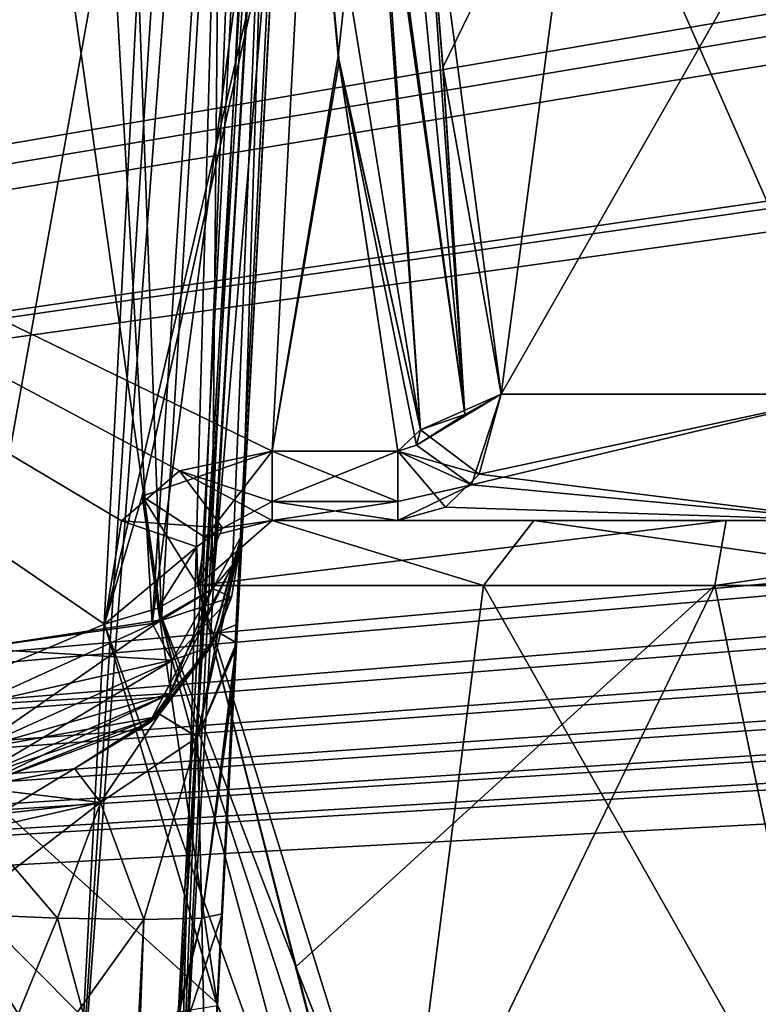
# Model space of a CAD drawing. Header units: inches. Extents: x -11.1 to 11.1, y -2.2 to 7.8.
# Tile 269 of 656: x -7.187 to -7.021, y -1.529 to -1.307. Entities that reach past the tile are written whole.
import ezdxf

# ---------------------------------------------------------------- set-up
doc = ezdxf.new("R2010")
doc.units = ezdxf.units.IN
doc.header["$LTSCALE"] = 93.866667
doc.header["$MEASUREMENT"] = 0
for name, color, linetype in [('2391', 7, 'CONTINUOUS'), ('2394', 7, 'CONTINUOUS'), ('2643', 7, 'CONTINUOUS'), ('2657', 7, 'CONTINUOUS'), ('2714', 7, 'CONTINUOUS'), ('2716', 7, 'CONTINUOUS'), ('2733', 7, 'CONTINUOUS'), ('2735', 7, 'CONTINUOUS'), ('2994', 7, 'CONTINUOUS'), ('3011', 7, 'CONTINUOUS'), ('3016', 7, 'CONTINUOUS'), ('3332', 7, 'CONTINUOUS'), ('3337', 7, 'CONTINUOUS'), ('3731', 7, 'CONTINUOUS'), ('3838', 7, 'CONTINUOUS'), ('3839', 7, 'CONTINUOUS'), ('3840', 7, 'CONTINUOUS'), ('3841', 7, 'CONTINUOUS'), ('4878', 7, 'CONTINUOUS'), ('6832', 7, 'CONTINUOUS'), ('6950', 7, 'CONTINUOUS'), ('6951', 7, 'CONTINUOUS'), ('6970', 7, 'CONTINUOUS'), ('7472', 7, 'CONTINUOUS'), ('7473', 7, 'CONTINUOUS'), ('7496', 7, 'CONTINUOUS'), ('7780', 7, 'CONTINUOUS'), ('7785', 7, 'CONTINUOUS'), ('7807', 7, 'CONTINUOUS'), ('7808', 7, 'CONTINUOUS'), ('7857', 7, 'CONTINUOUS'), ('7858', 7, 'CONTINUOUS'), ('7909', 7, 'CONTINUOUS'), ('7923', 7, 'CONTINUOUS'), ('7938', 7, 'CONTINUOUS'), ('7939', 7, 'CONTINUOUS'), ('7988', 7, 'CONTINUOUS'), ('7989', 7, 'CONTINUOUS'), ('8796', 7, 'CONTINUOUS'), ('8862', 7, 'CONTINUOUS')]:
    doc.layers.add(name, color=color, linetype=linetype)

msp = doc.modelspace()

# ---------------------------------------------------------------- linework, layer by layer
at = {"layer": '2391', "linetype": 'Continuous'}
msp.add_3dface([(-7.18563, -1.22747, 3.73379), (-7.19878, -1.18476, 3.71654), (-7.19722, -1.44873, 3.82319), (-7.18563, -1.22747, 3.73379)], dxfattribs=at)
at = {"layer": '2394', "linetype": 'Continuous'}
for points in [[(-7.45662, -1.24563, 3.60632), (-7.1679, -1.44332, 3.68619), (-7.51414, -1.58937, 3.74519), (-7.45662, -1.24563, 3.60632)], [(-7.12184, -1.24563, 3.60632), (-7.1679, -1.44332, 3.68619), (-7.45662, -1.24563, 3.60632), (-7.12184, -1.24563, 3.60632)], [(-7.15947, -1.41453, 3.67456), (-7.1679, -1.44332, 3.68619), (-7.12184, -1.24563, 3.60632), (-7.15947, -1.41453, 3.67456)], [(-7.13022, -1.40437, 3.67045), (-7.15947, -1.41453, 3.67456), (-7.12184, -1.24563, 3.60632), (-7.13022, -1.40437, 3.67045)], [(-7.11538, -1.31558, 3.63457), (-7.13022, -1.40437, 3.67045), (-7.12184, -1.24563, 3.60632), (-7.11538, -1.31558, 3.63457)], [(-7.10196, -1.40437, 3.67045), (-7.13022, -1.40437, 3.67045), (-7.11538, -1.31558, 3.63457), (-7.10196, -1.40437, 3.67045)], [(-7.09692, -1.39963, 3.66853), (-7.10196, -1.40437, 3.67045), (-7.11538, -1.31558, 3.63457), (-7.09692, -1.39963, 3.66853)], [(-7.1679, -1.44332, 3.68619), (-7.14253, -1.52907, 3.72083), (-7.51414, -1.58937, 3.74519), (-7.1679, -1.44332, 3.68619)]]:
    msp.add_3dface(points, dxfattribs=at)
at = {"layer": '2643', "linetype": 'Continuous'}
for points in [[(-7.081, -0.355, -4.53391), (-7.09584, -0.63817, -4.4453), (-7.13857, -1.45357, -4.18395), (-7.081, -0.355, -4.53391)], [(-7.13831, -1.44857, -4.17918), (-7.081, -0.355, -4.53391), (-7.13857, -1.45357, -4.18395), (-7.13831, -1.44857, -4.17918)], [(-7.13698, -1.42314, -4.11649), (-7.081, -0.355, -4.53391), (-7.13831, -1.44857, -4.17918), (-7.13698, -1.42314, -4.11649)], [(-7.1278, -1.24804, -3.80555), (-7.081, -0.355, -4.53391), (-7.13698, -1.42314, -3.87629), (-7.1278, -1.24804, -3.80555)], [(-7.13698, -1.42314, -3.87629), (-7.081, -0.355, -4.53391), (-7.13698, -1.42314, -4.11649), (-7.13698, -1.42314, -3.87629)], [(-7.14145, -1.50843, -4.20637), (-7.09584, -0.63817, -4.4453), (-7.14486, -1.57343, -4.20977), (-7.14145, -1.50843, -4.20637)], [(-7.14486, -1.57343, -4.20977), (-7.09584, -0.63817, -4.4453), (-7.14486, -1.57343, -4.39629), (-7.14486, -1.57343, -4.20977)], [(-7.13857, -1.45357, -4.18395), (-7.09584, -0.63817, -4.4453), (-7.14145, -1.50843, -4.20637), (-7.13857, -1.45357, -4.18395)]]:
    msp.add_3dface(points, dxfattribs=at)
at = {"layer": '2657', "linetype": 'Continuous'}
for points in [[(-7.09584, -0.63817, 4.4453), (-7.0961, -0.6432, 3.76048), (-7.14486, -1.57343, 4.39629), (-7.09584, -0.63817, 4.4453)], [(-7.0961, -0.6432, 3.76048), (-7.13804, -1.44331, 4.17326), (-7.14486, -1.57343, 4.39629), (-7.0961, -0.6432, 3.76048)], [(-7.13698, -1.42314, 4.11649), (-7.13804, -1.44331, 4.17326), (-7.0961, -0.6432, 3.76048), (-7.13698, -1.42314, 4.11649)], [(-7.0979, -0.67738, 3.77281), (-7.13698, -1.42314, 4.11649), (-7.0961, -0.6432, 3.76048), (-7.0979, -0.67738, 3.77281)], [(-7.13698, -1.42314, 3.87629), (-7.13698, -1.42314, 4.11649), (-7.0979, -0.67738, 3.77281), (-7.13698, -1.42314, 3.87629)], [(-7.11147, -0.93649, 3.77896), (-7.13698, -1.42314, 3.87629), (-7.0979, -0.67738, 3.77281), (-7.11147, -0.93649, 3.77896)], [(-7.12513, -1.19701, 3.78493), (-7.13698, -1.42314, 3.87629), (-7.11147, -0.93649, 3.77896), (-7.12513, -1.19701, 3.78493)], [(-7.13804, -1.44331, 4.17326), (-7.13826, -1.4475, 4.17806), (-7.14486, -1.57343, 4.39629), (-7.13804, -1.44331, 4.17326)], [(-7.13826, -1.4475, 4.17806), (-7.14145, -1.50843, 4.20637), (-7.14486, -1.57343, 4.39629), (-7.13826, -1.4475, 4.17806)], [(-7.14145, -1.50843, 4.20637), (-7.14486, -1.57343, 4.20977), (-7.14486, -1.57343, 4.39629), (-7.14145, -1.50843, 4.20637)]]:
    msp.add_3dface(points, dxfattribs=at)
at = {"layer": '2714', "linetype": 'Continuous'}
for points in [[(-6.93735, -0.57657, -4.57551), (-6.91767, -0.62139, -4.57786), (-8.57837, -1.57343, -4.62775), (-6.93735, -0.57657, -4.57551)], [(-7.08045, -0.61948, -4.57776), (-6.93735, -0.57657, -4.57551), (-8.57837, -1.57343, -4.62775), (-7.08045, -0.61948, -4.57776)], [(-7.12257, -0.63817, -4.57874), (-7.08045, -0.61948, -4.57776), (-8.57837, -1.57343, -4.62775), (-7.12257, -0.63817, -4.57874)], [(-3.93735, -0.62121, -4.57785), (-3.89693, -0.63817, -4.57874), (-8.57837, -1.57343, -4.62775), (-3.93735, -0.62121, -4.57785)], [(-4.10307, -0.63817, -4.57874), (-3.93735, -0.62121, -4.57785), (-8.57837, -1.57343, -4.62775), (-4.10307, -0.63817, -4.57874)], [(-1.93717, -0.62139, -4.57786), (-1.89693, -0.63817, -4.57874), (-8.57837, -1.57343, -4.62775), (-1.93717, -0.62139, -4.57786)], [(-2.10307, -0.63817, -4.57874), (-1.93717, -0.62139, -4.57786), (-8.57837, -1.57343, -4.62775), (-2.10307, -0.63817, -4.57874)], [(-2.91767, -0.62139, -4.57786), (-2.87743, -0.63817, -4.57874), (-8.57837, -1.57343, -4.62775), (-2.91767, -0.62139, -4.57786)], [(-3.12257, -0.63817, -4.57874), (-2.91767, -0.62139, -4.57786), (-8.57837, -1.57343, -4.62775), (-3.12257, -0.63817, -4.57874)], [(-4.91767, -0.62139, -4.57786), (-4.87743, -0.63817, -4.57874), (-8.57837, -1.57343, -4.62775), (-4.91767, -0.62139, -4.57786)], [(-5.12257, -0.63817, -4.57874), (-4.91767, -0.62139, -4.57786), (-8.57837, -1.57343, -4.62775), (-5.12257, -0.63817, -4.57874)], [(-5.93717, -0.62139, -4.57786), (-5.89693, -0.63817, -4.57874), (-8.57837, -1.57343, -4.62775), (-5.93717, -0.62139, -4.57786)], [(-6.10307, -0.63817, -4.57874), (-5.93717, -0.62139, -4.57786), (-8.57837, -1.57343, -4.62775), (-6.10307, -0.63817, -4.57874)], [(-6.91767, -0.62139, -4.57786), (-6.87743, -0.63817, -4.57874), (-8.57837, -1.57343, -4.62775), (-6.91767, -0.62139, -4.57786)], [(5.12257, -0.63817, -4.57874), (5.89693, -0.63817, -4.57874), (-8.57837, -1.57343, -4.62775), (5.12257, -0.63817, -4.57874)], [(-8.57837, -1.57343, -4.62775), (5.89693, -0.63817, -4.57874), (6.10307, -0.63817, -4.57874), (-8.57837, -1.57343, -4.62775)], [(4.87743, -0.63817, -4.57874), (5.12257, -0.63817, -4.57874), (-8.57837, -1.57343, -4.62775), (4.87743, -0.63817, -4.57874)], [(4.10307, -0.63817, -4.57874), (4.87743, -0.63817, -4.57874), (-8.57837, -1.57343, -4.62775), (4.10307, -0.63817, -4.57874)], [(3.89693, -0.63817, -4.57874), (4.10307, -0.63817, -4.57874), (-8.57837, -1.57343, -4.62775), (3.89693, -0.63817, -4.57874)], [(3.12257, -0.63817, -4.57874), (3.89693, -0.63817, -4.57874), (-8.57837, -1.57343, -4.62775), (3.12257, -0.63817, -4.57874)], [(2.87743, -0.63817, -4.57874), (3.12257, -0.63817, -4.57874), (-8.57837, -1.57343, -4.62775), (2.87743, -0.63817, -4.57874)], [(2.10307, -0.63817, -4.57874), (2.87743, -0.63817, -4.57874), (-8.57837, -1.57343, -4.62775), (2.10307, -0.63817, -4.57874)], [(1.89693, -0.63817, -4.57874), (2.10307, -0.63817, -4.57874), (-8.57837, -1.57343, -4.62775), (1.89693, -0.63817, -4.57874)], [(-1.89693, -0.63817, -4.57874), (1.89693, -0.63817, -4.57874), (-8.57837, -1.57343, -4.62775), (-1.89693, -0.63817, -4.57874)], [(-2.87743, -0.63817, -4.57874), (-2.10307, -0.63817, -4.57874), (-8.57837, -1.57343, -4.62775), (-2.87743, -0.63817, -4.57874)], [(-3.89693, -0.63817, -4.57874), (-3.12257, -0.63817, -4.57874), (-8.57837, -1.57343, -4.62775), (-3.89693, -0.63817, -4.57874)], [(-4.87743, -0.63817, -4.57874), (-4.10307, -0.63817, -4.57874), (-8.57837, -1.57343, -4.62775), (-4.87743, -0.63817, -4.57874)], [(-5.89693, -0.63817, -4.57874), (-5.12257, -0.63817, -4.57874), (-8.57837, -1.57343, -4.62775), (-5.89693, -0.63817, -4.57874)], [(-6.87743, -0.63817, -4.57874), (-6.10307, -0.63817, -4.57874), (-8.57837, -1.57343, -4.62775), (-6.87743, -0.63817, -4.57874)], [(-8.52935, -0.63817, -4.57874), (-7.12257, -0.63817, -4.57874), (-8.57837, -1.57343, -4.62775), (-8.52935, -0.63817, -4.57874)], [(8.57837, -1.57343, -4.62775), (-8.57837, -1.57343, -4.62775), (8.52935, -0.63817, -4.57874), (8.57837, -1.57343, -4.62775)], [(8.52935, -0.63817, -4.57874), (-8.57837, -1.57343, -4.62775), (7.12257, -0.63817, -4.57874), (8.52935, -0.63817, -4.57874)], [(7.12257, -0.63817, -4.57874), (-8.57837, -1.57343, -4.62775), (6.87743, -0.63817, -4.57874), (7.12257, -0.63817, -4.57874)], [(6.87743, -0.63817, -4.57874), (-8.57837, -1.57343, -4.62775), (6.10307, -0.63817, -4.57874), (6.87743, -0.63817, -4.57874)]]:
    msp.add_3dface(points, dxfattribs=at)
at = {"layer": '2716', "linetype": 'Continuous'}
for points in [[(-8.57837, -1.57343, 4.62775), (8.57837, -1.57343, 4.62775), (-8.52935, -0.63817, 4.57874), (-8.57837, -1.57343, 4.62775)], [(-8.52935, -0.63817, 4.57874), (8.57837, -1.57343, 4.62775), (-7.12257, -0.63817, 4.57874), (-8.52935, -0.63817, 4.57874)], [(-7.12257, -0.63817, 4.57874), (8.57837, -1.57343, 4.62775), (-6.87743, -0.63817, 4.57874), (-7.12257, -0.63817, 4.57874)]]:
    msp.add_3dface(points, dxfattribs=at)
at = {"layer": '2733', "linetype": 'Continuous'}
for points in [[(-8.32969, -1.20888, 4.44535), (-7.1258, -0.63817, 4.47526), (-8.30044, -1.57343, 4.42625), (-8.32969, -1.20888, 4.44535)], [(-7.1258, -0.63817, 4.47526), (-7.17481, -1.57343, 4.42625), (-8.30044, -1.57343, 4.42625), (-7.1258, -0.63817, 4.47526)]]:
    msp.add_3dface(points, dxfattribs=at)
at = {"layer": '2735', "linetype": 'Continuous'}
for points in [[(-7.17481, -1.57343, -4.42625), (-7.1258, -0.63817, -4.47526), (-8.52574, -0.63817, -4.47526), (-7.17481, -1.57343, -4.42625)], [(-8.40067, -0.83191, -4.46511), (-7.17481, -1.57343, -4.42625), (-8.52574, -0.63817, -4.47526), (-8.40067, -0.83191, -4.46511)], [(-8.35675, -0.90238, -4.46141), (-7.17481, -1.57343, -4.42625), (-8.40067, -0.83191, -4.46511), (-8.35675, -0.90238, -4.46141)], [(-8.33084, -1.19524, -4.44607), (-7.17481, -1.57343, -4.42625), (-8.35675, -0.90238, -4.46141), (-8.33084, -1.19524, -4.44607)], [(-8.30044, -1.57343, -4.42625), (-7.17481, -1.57343, -4.42625), (-8.33084, -1.19524, -4.44607), (-8.30044, -1.57343, -4.42625)]]:
    msp.add_3dface(points, dxfattribs=at)
at = {"layer": '2994', "linetype": 'Continuous'}
for points in [[(-7.45662, -1.24563, -3.60632), (-7.51414, -1.58937, -3.74519), (-7.11553, -1.58937, -3.74519), (-7.45662, -1.24563, -3.60632)], [(-7.12184, -1.24563, -3.60632), (-7.45662, -1.24563, -3.60632), (-7.13022, -1.40437, -3.67045), (-7.12184, -1.24563, -3.60632)], [(-7.13022, -1.40437, -3.67045), (-7.45662, -1.24563, -3.60632), (-7.15106, -1.40879, -3.67224), (-7.13022, -1.40437, -3.67045)], [(-7.15106, -1.40879, -3.67224), (-7.45662, -1.24563, -3.60632), (-7.16409, -1.42004, -3.67678), (-7.15106, -1.40879, -3.67224)], [(-7.16409, -1.42004, -3.67678), (-7.45662, -1.24563, -3.60632), (-7.1679, -1.44332, -3.68619), (-7.16409, -1.42004, -3.67678)], [(-7.1679, -1.44332, -3.68619), (-7.45662, -1.24563, -3.60632), (-7.14276, -1.52846, -3.72058), (-7.1679, -1.44332, -3.68619)], [(-7.14276, -1.52846, -3.72058), (-7.45662, -1.24563, -3.60632), (-7.11553, -1.58937, -3.74519), (-7.14276, -1.52846, -3.72058)], [(-7.11519, -1.31689, -3.63511), (-7.12184, -1.24563, -3.60632), (-7.13022, -1.40437, -3.67045), (-7.11519, -1.31689, -3.63511)], [(-7.10196, -1.40437, -3.67045), (-7.11519, -1.31689, -3.63511), (-7.13022, -1.40437, -3.67045), (-7.10196, -1.40437, -3.67045)], [(-7.09692, -1.39963, -3.66853), (-7.11519, -1.31689, -3.63511), (-7.0978, -1.40303, -3.66991), (-7.09692, -1.39963, -3.66853)], [(-7.0978, -1.40303, -3.66991), (-7.11519, -1.31689, -3.63511), (-7.10196, -1.40437, -3.67045), (-7.0978, -1.40303, -3.66991)]]:
    msp.add_3dface(points, dxfattribs=at)
at = {"layer": '3011', "linetype": 'Continuous'}
for points in [[(-7.0918, -1.31854, -3.65022), (-7.07878, -1.39157, -3.67455), (-7.09703, -1.25369, -3.62888), (-7.0918, -1.31854, -3.65022)], [(-7.09703, -1.25369, -3.62888), (-7.07878, -1.39157, -3.67455), (-7.06052, -1.25369, -3.68116), (-7.09703, -1.25369, -3.62888)], [(-7.07878, -1.39157, -3.67455), (-7.00001, -1.39157, -3.70847), (-7.06052, -1.25369, -3.68116), (-7.07878, -1.39157, -3.67455)], [(-7.06052, -1.25369, -3.68116), (-7.00001, -1.39157, -3.70847), (-7, -1.25369, -3.70124), (-7.06052, -1.25369, -3.68116)]]:
    msp.add_3dface(points, dxfattribs=at)
at = {"layer": '3016', "linetype": 'Continuous'}
for points in [[(-7.09185, -1.31815, 3.6501), (-7.09703, -1.25369, 3.62888), (-7.06052, -1.25369, 3.68116), (-7.09185, -1.31815, 3.6501)], [(-7.07878, -1.39157, 3.67455), (-7.09185, -1.31815, 3.6501), (-7.06052, -1.25369, 3.68116), (-7.07878, -1.39157, 3.67455)], [(-6.99999, -1.39157, 3.70847), (-7.07878, -1.39157, 3.67455), (-7, -1.25369, 3.70124), (-6.99999, -1.39157, 3.70847)], [(-7, -1.25369, 3.70124), (-7.07878, -1.39157, 3.67455), (-7.06052, -1.25369, 3.68116), (-7, -1.25369, 3.70124)]]:
    msp.add_3dface(points, dxfattribs=at)
at = {"layer": '3332', "linetype": 'Continuous'}
for points in [[(-7.1258, -0.63817, -4.47526), (-7.17481, -1.57343, -4.42625), (-7.15126, -1.5728, -4.41488), (-7.1258, -0.63817, -4.47526)], [(-7.11435, -0.63865, -4.47296), (-7.1258, -0.63817, -4.47526), (-7.15126, -1.5728, -4.41488), (-7.11435, -0.63865, -4.47296)], [(-7.14486, -1.57343, -4.39629), (-7.09814, -0.63865, -4.45675), (-7.15126, -1.5728, -4.41488), (-7.14486, -1.57343, -4.39629)], [(-7.10464, -0.63882, -4.46646), (-7.11435, -0.63865, -4.47296), (-7.15126, -1.5728, -4.41488), (-7.10464, -0.63882, -4.46646)], [(-7.09814, -0.63865, -4.45675), (-7.10464, -0.63882, -4.46646), (-7.15126, -1.5728, -4.41488), (-7.09814, -0.63865, -4.45675)], [(-7.14486, -1.57343, -4.39629), (-7.09584, -0.63817, -4.4453), (-7.09814, -0.63865, -4.45675), (-7.14486, -1.57343, -4.39629)]]:
    msp.add_3dface(points, dxfattribs=at)
at = {"layer": '3337', "linetype": 'Continuous'}
for points in [[(-7.17481, -1.57343, 4.42625), (-7.1258, -0.63817, 4.47526), (-7.11435, -0.63865, 4.47296), (-7.17481, -1.57343, 4.42625)], [(-7.10464, -0.63882, 4.46646), (-7.17481, -1.57343, 4.42625), (-7.11435, -0.63865, 4.47296), (-7.10464, -0.63882, 4.46646)], [(-7.17481, -1.57343, 4.42625), (-7.10464, -0.63882, 4.46646), (-7.15355, -1.57278, 4.41747), (-7.17481, -1.57343, 4.42625)], [(-7.09584, -0.63817, 4.4453), (-7.14486, -1.57343, 4.39629), (-7.15355, -1.57278, 4.41747), (-7.09584, -0.63817, 4.4453)], [(-7.09814, -0.63865, 4.45675), (-7.09584, -0.63817, 4.4453), (-7.15355, -1.57278, 4.41747), (-7.09814, -0.63865, 4.45675)], [(-7.10464, -0.63882, 4.46646), (-7.09814, -0.63865, 4.45675), (-7.15355, -1.57278, 4.41747), (-7.10464, -0.63882, 4.46646)]]:
    msp.add_3dface(points, dxfattribs=at)
at = {"layer": '3731', "linetype": 'Continuous'}
for points in [[(-7.11538, -1.31558, 3.63457), (-7.12184, -1.24563, 3.60632), (-7.1079, -1.24777, 3.61163), (-7.11538, -1.31558, 3.63457)], [(-7.09692, -1.39963, 3.66853), (-7.11538, -1.31558, 3.63457), (-7.1079, -1.24777, 3.61163), (-7.09692, -1.39963, 3.66853)], [(-7.08695, -1.39613, 3.66955), (-7.09692, -1.39963, 3.66853), (-7.1079, -1.24777, 3.61163), (-7.08695, -1.39613, 3.66955)], [(-7.1012, -1.25046, 3.61932), (-7.08695, -1.39613, 3.66955), (-7.1079, -1.24777, 3.61163), (-7.1012, -1.25046, 3.61932)], [(-7.09703, -1.25369, 3.62888), (-7.08695, -1.39613, 3.66955), (-7.1012, -1.25046, 3.61932), (-7.09703, -1.25369, 3.62888)], [(-7.09703, -1.25369, 3.62888), (-7.09185, -1.31815, 3.6501), (-7.08695, -1.39613, 3.66955), (-7.09703, -1.25369, 3.62888)], [(-7.09185, -1.31815, 3.6501), (-7.07878, -1.39157, 3.67455), (-7.08695, -1.39613, 3.66955), (-7.09185, -1.31815, 3.6501)]]:
    msp.add_3dface(points, dxfattribs=at)
at = {"layer": '3838', "linetype": 'Continuous'}
for points in [[(-7.13698, -1.42314, -3.87629), (-7.13698, -1.42314, -4.11649), (-7.14241, -1.44512, -4.11649), (-7.13698, -1.42314, -3.87629)], [(-7.13698, -1.42314, -3.87629), (-7.14241, -1.44512, -4.11649), (-7.13941, -1.43719, -3.8747), (-7.13698, -1.42314, -3.87629)], [(-7.13941, -1.43719, -3.8747), (-7.14241, -1.44512, -4.11649), (-7.14407, -1.44844, -3.87341), (-7.13941, -1.43719, -3.8747)], [(-7.14241, -1.44512, -4.11649), (-7.1556, -1.46352, -4.11649), (-7.14407, -1.44844, -3.87341), (-7.14241, -1.44512, -4.11649)], [(-7.14407, -1.44844, -3.87341), (-7.1556, -1.46352, -4.11649), (-7.15623, -1.46412, -3.87158), (-7.14407, -1.44844, -3.87341)], [(-7.1969, -1.48, -4.11649), (-7.1969, -1.48, -3.86955), (-7.15623, -1.46412, -3.87158), (-7.1969, -1.48, -4.11649)], [(-7.17466, -1.47573, -4.11649), (-7.1969, -1.48, -4.11649), (-7.15623, -1.46412, -3.87158), (-7.17466, -1.47573, -4.11649)], [(-7.1556, -1.46352, -4.11649), (-7.17466, -1.47573, -4.11649), (-7.15623, -1.46412, -3.87158), (-7.1556, -1.46352, -4.11649)]]:
    msp.add_3dface(points, dxfattribs=at)
at = {"layer": '3839', "linetype": 'Continuous'}
for points in [[(-7.13698, -1.42314, 3.87629), (-7.12513, -1.19701, 3.78493), (-7.13036, -1.21262, 3.76699), (-7.13698, -1.42314, 3.87629)], [(-7.13036, -1.21262, 3.76699), (-7.14176, -1.2211, 3.75177), (-7.1438, -1.43547, 3.85284), (-7.13036, -1.21262, 3.76699)], [(-7.13917, -1.43006, 3.8633), (-7.13036, -1.21262, 3.76699), (-7.1438, -1.43547, 3.85284), (-7.13917, -1.43006, 3.8633)], [(-7.13698, -1.42314, 3.87629), (-7.13036, -1.21262, 3.76699), (-7.13917, -1.43006, 3.8633), (-7.13698, -1.42314, 3.87629)], [(-7.14176, -1.2211, 3.75177), (-7.1629, -1.22619, 3.7381), (-7.1551, -1.44229, 3.83916), (-7.14176, -1.2211, 3.75177)], [(-7.1438, -1.43547, 3.85284), (-7.14176, -1.2211, 3.75177), (-7.1551, -1.44229, 3.83916), (-7.1438, -1.43547, 3.85284)], [(-7.1629, -1.22619, 3.7381), (-7.18563, -1.22747, 3.73379), (-7.1551, -1.44229, 3.83916), (-7.1629, -1.22619, 3.7381)], [(-7.18563, -1.22747, 3.73379), (-7.19722, -1.44873, 3.82319), (-7.1551, -1.44229, 3.83916), (-7.18563, -1.22747, 3.73379)]]:
    msp.add_3dface(points, dxfattribs=at)
at = {"layer": '3840', "linetype": 'Continuous'}
for points in [[(-7.13698, -1.42314, 4.11649), (-7.13698, -1.42314, 3.87629), (-7.14424, -1.44877, 3.87337), (-7.13698, -1.42314, 4.11649)], [(-7.13698, -1.42314, 4.11649), (-7.14424, -1.44877, 3.87337), (-7.14241, -1.44512, 4.11649), (-7.13698, -1.42314, 4.11649)], [(-7.14241, -1.44512, 4.11649), (-7.14424, -1.44877, 3.87337), (-7.1556, -1.46352, 4.11649), (-7.14241, -1.44512, 4.11649)], [(-7.14424, -1.44877, 3.87337), (-7.15786, -1.46556, 3.87141), (-7.1556, -1.46352, 4.11649), (-7.14424, -1.44877, 3.87337)], [(-7.1556, -1.46352, 4.11649), (-7.15786, -1.46556, 3.87141), (-7.17466, -1.47573, 4.11649), (-7.1556, -1.46352, 4.11649)], [(-7.15786, -1.46556, 3.87141), (-7.1969, -1.48, 3.86955), (-7.17466, -1.47573, 4.11649), (-7.15786, -1.46556, 3.87141)], [(-7.1969, -1.48, 3.86955), (-7.1969, -1.48, 4.11649), (-7.17466, -1.47573, 4.11649), (-7.1969, -1.48, 3.86955)]]:
    msp.add_3dface(points, dxfattribs=at)
at = {"layer": '3841', "linetype": 'Continuous'}
for points in [[(-7.20137, -1.50843, 4.14645), (-7.20477, -1.57343, 4.14986), (-7.16135, -1.57278, 4.1684), (-7.20137, -1.50843, 4.14645)], [(-7.17847, -1.50939, 4.15106), (-7.20137, -1.50843, 4.14645), (-7.16135, -1.57278, 4.1684), (-7.17847, -1.50939, 4.15106)], [(-7.15906, -1.50972, 4.16406), (-7.17847, -1.50939, 4.15106), (-7.16135, -1.57278, 4.1684), (-7.15906, -1.50972, 4.16406)], [(-7.14486, -1.57343, 4.20977), (-7.14606, -1.50939, 4.18347), (-7.16135, -1.57278, 4.1684), (-7.14486, -1.57343, 4.20977)], [(-7.14606, -1.50939, 4.18347), (-7.15906, -1.50972, 4.16406), (-7.16135, -1.57278, 4.1684), (-7.14606, -1.50939, 4.18347)], [(-7.14486, -1.57343, 4.20977), (-7.14145, -1.50843, 4.20637), (-7.14606, -1.50939, 4.18347), (-7.14486, -1.57343, 4.20977)]]:
    msp.add_3dface(points, dxfattribs=at)
at = {"layer": '4878', "linetype": 'Continuous'}
for points in [[(-7.12184, -1.24563, -3.60632), (-7.11519, -1.31689, -3.63511), (-7.09692, -1.39963, -3.66853), (-7.12184, -1.24563, -3.60632)], [(-7.12184, -1.24563, -3.60632), (-7.09692, -1.39963, -3.66853), (-7.10726, -1.24796, -3.61216), (-7.12184, -1.24563, -3.60632)], [(-7.09692, -1.39963, -3.66853), (-7.08695, -1.39613, -3.66955), (-7.10726, -1.24796, -3.61216), (-7.09692, -1.39963, -3.66853)], [(-7.08695, -1.39613, -3.66955), (-7.09703, -1.25369, -3.62888), (-7.10726, -1.24796, -3.61216), (-7.08695, -1.39613, -3.66955)], [(-7.0918, -1.31854, -3.65022), (-7.09703, -1.25369, -3.62888), (-7.08695, -1.39613, -3.66955), (-7.0918, -1.31854, -3.65022)], [(-7.07878, -1.39157, -3.67455), (-7.0918, -1.31854, -3.65022), (-7.08695, -1.39613, -3.66955), (-7.07878, -1.39157, -3.67455)]]:
    msp.add_3dface(points, dxfattribs=at)
at = {"layer": '6832', "linetype": 'Continuous'}
for points in [[(-7.1278, -1.24804, -3.80555), (-7.13698, -1.42314, -3.87629), (-7.14361, -1.43531, -3.85316), (-7.1278, -1.24804, -3.80555)], [(-7.13349, -1.26444, -3.78686), (-7.1278, -1.24804, -3.80555), (-7.14361, -1.43531, -3.85316), (-7.13349, -1.26444, -3.78686)], [(-7.14626, -1.27343, -3.77093), (-7.13349, -1.26444, -3.78686), (-7.15718, -1.44313, -3.83741), (-7.14626, -1.27343, -3.77093)], [(-7.15718, -1.44313, -3.83741), (-7.13349, -1.26444, -3.78686), (-7.14361, -1.43531, -3.85316), (-7.15718, -1.44313, -3.83741)], [(-7.16657, -1.27804, -3.75863), (-7.14626, -1.27343, -3.77093), (-7.15718, -1.44313, -3.83741), (-7.16657, -1.27804, -3.75863)], [(-7.19722, -1.44873, -3.82319), (-7.18834, -1.27925, -3.75471), (-7.16657, -1.27804, -3.75863), (-7.19722, -1.44873, -3.82319)], [(-7.19722, -1.44873, -3.82319), (-7.16657, -1.27804, -3.75863), (-7.15718, -1.44313, -3.83741), (-7.19722, -1.44873, -3.82319)]]:
    msp.add_3dface(points, dxfattribs=at)
at = {"layer": '6950', "linetype": 'Continuous'}
for points in [[(-7.20477, -1.57343, -4.14986), (-7.20137, -1.50843, -4.14645), (-7.17847, -1.50939, -4.15106), (-7.20477, -1.57343, -4.14986)], [(-7.15906, -1.50972, -4.16406), (-7.20477, -1.57343, -4.14986), (-7.17847, -1.50939, -4.15106), (-7.15906, -1.50972, -4.16406)], [(-7.20477, -1.57343, -4.14986), (-7.15906, -1.50972, -4.16406), (-7.16236, -1.57278, -4.16736), (-7.20477, -1.57343, -4.14986)], [(-7.14145, -1.50843, -4.20637), (-7.14486, -1.57343, -4.20977), (-7.16236, -1.57278, -4.16736), (-7.14145, -1.50843, -4.20637)], [(-7.14606, -1.50939, -4.18347), (-7.14145, -1.50843, -4.20637), (-7.16236, -1.57278, -4.16736), (-7.14606, -1.50939, -4.18347)], [(-7.15906, -1.50972, -4.16406), (-7.14606, -1.50939, -4.18347), (-7.16236, -1.57278, -4.16736), (-7.15906, -1.50972, -4.16406)]]:
    msp.add_3dface(points, dxfattribs=at)
at = {"layer": '6951', "linetype": 'Continuous'}
for points in [[(-7.13698, -1.42314, -4.11649), (-7.13831, -1.44857, -4.17918), (-7.14701, -1.46869, -4.15829), (-7.13698, -1.42314, -4.11649)], [(-7.14241, -1.44512, -4.11649), (-7.13698, -1.42314, -4.11649), (-7.14701, -1.46869, -4.15829), (-7.14241, -1.44512, -4.11649)], [(-7.1556, -1.46352, -4.11649), (-7.14241, -1.44512, -4.11649), (-7.14701, -1.46869, -4.15829), (-7.1556, -1.46352, -4.11649)], [(-7.13831, -1.44857, -4.17918), (-7.14606, -1.50939, -4.18347), (-7.14701, -1.46869, -4.15829), (-7.13831, -1.44857, -4.17918)], [(-7.13831, -1.44857, -4.17918), (-7.13857, -1.45357, -4.18395), (-7.14606, -1.50939, -4.18347), (-7.13831, -1.44857, -4.17918)], [(-7.13857, -1.45357, -4.18395), (-7.14145, -1.50843, -4.20637), (-7.14606, -1.50939, -4.18347), (-7.13857, -1.45357, -4.18395)], [(-7.17466, -1.47573, -4.11649), (-7.1556, -1.46352, -4.11649), (-7.16885, -1.48342, -4.14321), (-7.17466, -1.47573, -4.11649)], [(-7.1556, -1.46352, -4.11649), (-7.14701, -1.46869, -4.15829), (-7.16885, -1.48342, -4.14321), (-7.1556, -1.46352, -4.11649)], [(-7.14701, -1.46869, -4.15829), (-7.15906, -1.50972, -4.16406), (-7.16885, -1.48342, -4.14321), (-7.14701, -1.46869, -4.15829)], [(-7.14606, -1.50939, -4.18347), (-7.15906, -1.50972, -4.16406), (-7.14701, -1.46869, -4.15829), (-7.14606, -1.50939, -4.18347)], [(-7.19849, -1.49014, -4.13898), (-7.1969, -1.48, -4.11649), (-7.17466, -1.47573, -4.11649), (-7.19849, -1.49014, -4.13898)], [(-7.19849, -1.49014, -4.13898), (-7.17466, -1.47573, -4.11649), (-7.16885, -1.48342, -4.14321), (-7.19849, -1.49014, -4.13898)], [(-7.20137, -1.50843, -4.14645), (-7.19849, -1.49014, -4.13898), (-7.16885, -1.48342, -4.14321), (-7.20137, -1.50843, -4.14645)], [(-7.17847, -1.50939, -4.15106), (-7.20137, -1.50843, -4.14645), (-7.16885, -1.48342, -4.14321), (-7.17847, -1.50939, -4.15106)], [(-7.15906, -1.50972, -4.16406), (-7.17847, -1.50939, -4.15106), (-7.16885, -1.48342, -4.14321), (-7.15906, -1.50972, -4.16406)]]:
    msp.add_3dface(points, dxfattribs=at)
at = {"layer": '6970', "linetype": 'Continuous'}
for points in [[(-7.13804, -1.44331, 4.17326), (-7.13698, -1.42314, 4.11649), (-7.14241, -1.44512, 4.11649), (-7.13804, -1.44331, 4.17326)], [(-7.13826, -1.4475, 4.17806), (-7.13804, -1.44331, 4.17326), (-7.14241, -1.44512, 4.11649), (-7.13826, -1.4475, 4.17806)], [(-7.14241, -1.44512, 4.11649), (-7.1556, -1.46352, 4.11649), (-7.14702, -1.46869, 4.15827), (-7.14241, -1.44512, 4.11649)], [(-7.13826, -1.4475, 4.17806), (-7.14241, -1.44512, 4.11649), (-7.14702, -1.46869, 4.15827), (-7.13826, -1.4475, 4.17806)], [(-7.14606, -1.50939, 4.18347), (-7.13826, -1.4475, 4.17806), (-7.14702, -1.46869, 4.15827), (-7.14606, -1.50939, 4.18347)], [(-7.14145, -1.50843, 4.20637), (-7.13826, -1.4475, 4.17806), (-7.14606, -1.50939, 4.18347), (-7.14145, -1.50843, 4.20637)], [(-7.1556, -1.46352, 4.11649), (-7.17466, -1.47573, 4.11649), (-7.16886, -1.48341, 4.1432), (-7.1556, -1.46352, 4.11649)], [(-7.14702, -1.46869, 4.15827), (-7.1556, -1.46352, 4.11649), (-7.16886, -1.48341, 4.1432), (-7.14702, -1.46869, 4.15827)], [(-7.15906, -1.50972, 4.16406), (-7.14702, -1.46869, 4.15827), (-7.16886, -1.48341, 4.1432), (-7.15906, -1.50972, 4.16406)], [(-7.15906, -1.50972, 4.16406), (-7.14606, -1.50939, 4.18347), (-7.14702, -1.46869, 4.15827), (-7.15906, -1.50972, 4.16406)], [(-7.17466, -1.47573, 4.11649), (-7.1969, -1.48, 4.11649), (-7.16886, -1.48341, 4.1432), (-7.17466, -1.47573, 4.11649)], [(-7.1969, -1.48, 4.11649), (-7.19795, -1.48672, 4.13541), (-7.16886, -1.48341, 4.1432), (-7.1969, -1.48, 4.11649)], [(-7.19795, -1.48672, 4.13541), (-7.17847, -1.50939, 4.15106), (-7.16886, -1.48341, 4.1432), (-7.19795, -1.48672, 4.13541)], [(-7.17847, -1.50939, 4.15106), (-7.15906, -1.50972, 4.16406), (-7.16886, -1.48341, 4.1432), (-7.17847, -1.50939, 4.15106)], [(-7.19795, -1.48672, 4.13541), (-7.20137, -1.50843, 4.14645), (-7.17847, -1.50939, 4.15106), (-7.19795, -1.48672, 4.13541)]]:
    msp.add_3dface(points, dxfattribs=at)
at = {"layer": '7472', "linetype": 'Continuous'}
for points in [[(-7.13022, -1.42, -3.69363), (-7.07143, -1.42, -3.74364), (-7.10196, -1.42, -3.69363), (-7.13022, -1.42, -3.69363)], [(-7.13022, -1.42, 3.69363), (-7.10196, -1.42, 3.69363), (-7.02817, -1.42, 3.75782), (-7.13022, -1.42, 3.69363)], [(-7.10196, -1.42, -3.69363), (-7.07143, -1.42, -3.74364), (-6.99997, -1.42, -3.73843), (-7.10196, -1.42, -3.69363)], [(-7.02817, -1.42, 3.75782), (-7.10196, -1.42, 3.69363), (-7.00003, -1.42, 3.73843), (-7.02817, -1.42, 3.75782)], [(-7.07143, -1.42, -3.74364), (-6.97183, -1.42, -3.75782), (-6.99997, -1.42, -3.73843), (-7.07143, -1.42, -3.74364)], [(-6.92857, -1.42, 3.74364), (-7.02817, -1.42, 3.75782), (-7.00003, -1.42, 3.73843), (-6.92857, -1.42, 3.74364)]]:
    msp.add_3dface(points, dxfattribs=at)
at = {"layer": '7473', "linetype": 'Continuous'}
for points in [[(-7.12495, -1.52035, 3.72625), (-7.14695, -1.43461, 3.69573), (-7.03078, -1.43461, 3.77266), (-7.12495, -1.52035, 3.72625)], [(-7.10139, -1.58065, 3.74777), (-7.12495, -1.52035, 3.72625), (-7.03078, -1.43461, 3.77266), (-7.10139, -1.58065, 3.74777)], [(-7, -1.58065, 3.77921), (-7.10139, -1.58065, 3.74777), (-7.03078, -1.43461, 3.77266), (-7, -1.58065, 3.77921)], [(-6.91722, -1.43461, 3.75461), (-7, -1.58065, 3.77921), (-7.03078, -1.43461, 3.77266), (-6.91722, -1.43461, 3.75461)]]:
    msp.add_3dface(points, dxfattribs=at)
at = {"layer": '7496', "linetype": 'Continuous'}
for points in [[(-7.12515, -1.51974, -3.72603), (-7.10139, -1.58065, -3.74777), (-7.14695, -1.43461, -3.69573), (-7.12515, -1.51974, -3.72603)], [(-7.14695, -1.43461, -3.69573), (-7.10139, -1.58065, -3.74777), (-7.08278, -1.43461, -3.75461), (-7.14695, -1.43461, -3.69573)], [(-7.10139, -1.58065, -3.74777), (-7, -1.58065, -3.77921), (-7.08278, -1.43461, -3.75461), (-7.10139, -1.58065, -3.74777)], [(-7.08278, -1.43461, -3.75461), (-7, -1.58065, -3.77921), (-6.96922, -1.43461, -3.77266), (-7.08278, -1.43461, -3.75461)]]:
    msp.add_3dface(points, dxfattribs=at)
at = {"layer": '7780', "linetype": 'Continuous'}
for points in [[(-7.00001, -1.39157, -3.70847), (-7.07878, -1.39157, -3.67455), (-7.08547, -1.41196, -3.68134), (-7.00001, -1.39157, -3.70847)], [(-6.99997, -1.42, -3.73843), (-7.00001, -1.39157, -3.70847), (-7.08547, -1.41196, -3.68134), (-6.99997, -1.42, -3.73843)], [(-7.10196, -1.42, -3.69363), (-6.99997, -1.42, -3.73843), (-7.08547, -1.41196, -3.68134), (-7.10196, -1.42, -3.69363)]]:
    msp.add_3dface(points, dxfattribs=at)
at = {"layer": '7785', "linetype": 'Continuous'}
for points in [[(-7.07878, -1.39157, 3.67455), (-6.99999, -1.39157, 3.70847), (-7.08371, -1.40956, 3.67984), (-7.07878, -1.39157, 3.67455)], [(-6.99999, -1.39157, 3.70847), (-7.00003, -1.42, 3.73843), (-7.08371, -1.40956, 3.67984), (-6.99999, -1.39157, 3.70847)], [(-7.08371, -1.40956, 3.67984), (-7.00003, -1.42, 3.73843), (-7.09126, -1.41701, 3.68596), (-7.08371, -1.40956, 3.67984)], [(-7.00003, -1.42, 3.73843), (-7.10196, -1.42, 3.69363), (-7.09126, -1.41701, 3.68596), (-7.00003, -1.42, 3.73843)]]:
    msp.add_3dface(points, dxfattribs=at)
at = {"layer": '7807', "linetype": 'Continuous'}
for points in [[(-7.13022, -1.40437, 3.67045), (-7.10196, -1.40437, 3.67045), (-7.10196, -1.41573, 3.67965), (-7.13022, -1.40437, 3.67045)], [(-7.13022, -1.40437, 3.67045), (-7.10196, -1.41573, 3.67965), (-7.13022, -1.41573, 3.67965), (-7.13022, -1.40437, 3.67045)], [(-7.10196, -1.42, 3.69363), (-7.13022, -1.42, 3.69363), (-7.13022, -1.41573, 3.67965), (-7.10196, -1.42, 3.69363)], [(-7.10196, -1.41573, 3.67965), (-7.10196, -1.42, 3.69363), (-7.13022, -1.41573, 3.67965), (-7.10196, -1.41573, 3.67965)]]:
    msp.add_3dface(points, dxfattribs=at)
at = {"layer": '7808', "linetype": 'Continuous'}
for points in [[(-7.09692, -1.39963, 3.66853), (-7.07878, -1.39157, 3.67455), (-7.08371, -1.40956, 3.67984), (-7.09692, -1.39963, 3.66853)], [(-7.07878, -1.39157, 3.67455), (-7.09692, -1.39963, 3.66853), (-7.08695, -1.39613, 3.66955), (-7.07878, -1.39157, 3.67455)], [(-7.10196, -1.40437, 3.67045), (-7.09692, -1.39963, 3.66853), (-7.08371, -1.40956, 3.67984), (-7.10196, -1.40437, 3.67045)], [(-7.10196, -1.42, 3.69363), (-7.10196, -1.40437, 3.67045), (-7.09126, -1.41701, 3.68596), (-7.10196, -1.42, 3.69363)], [(-7.10196, -1.40437, 3.67045), (-7.10196, -1.42, 3.69363), (-7.10196, -1.41573, 3.67965), (-7.10196, -1.40437, 3.67045)], [(-7.10196, -1.40437, 3.67045), (-7.08371, -1.40956, 3.67984), (-7.09126, -1.41701, 3.68596), (-7.10196, -1.40437, 3.67045)]]:
    msp.add_3dface(points, dxfattribs=at)
at = {"layer": '7857', "linetype": 'Continuous'}
for points in [[(-7.07878, -1.39157, -3.67455), (-7.0978, -1.40303, -3.66991), (-7.08547, -1.41196, -3.68134), (-7.07878, -1.39157, -3.67455)], [(-7.0978, -1.40303, -3.66991), (-7.07878, -1.39157, -3.67455), (-7.08695, -1.39613, -3.66955), (-7.0978, -1.40303, -3.66991)], [(-7.09692, -1.39963, -3.66853), (-7.0978, -1.40303, -3.66991), (-7.08695, -1.39613, -3.66955), (-7.09692, -1.39963, -3.66853)], [(-7.0978, -1.40303, -3.66991), (-7.10196, -1.40437, -3.67045), (-7.08547, -1.41196, -3.68134), (-7.0978, -1.40303, -3.66991)], [(-7.08547, -1.41196, -3.68134), (-7.10196, -1.40437, -3.67045), (-7.10196, -1.41573, -3.67965), (-7.08547, -1.41196, -3.68134)], [(-7.10196, -1.42, -3.69363), (-7.08547, -1.41196, -3.68134), (-7.10196, -1.41573, -3.67965), (-7.10196, -1.42, -3.69363)]]:
    msp.add_3dface(points, dxfattribs=at)
at = {"layer": '7858', "linetype": 'Continuous'}
for points in [[(-7.10196, -1.40437, -3.67045), (-7.13022, -1.40437, -3.67045), (-7.13022, -1.41573, -3.67965), (-7.10196, -1.40437, -3.67045)], [(-7.10196, -1.41573, -3.67965), (-7.10196, -1.40437, -3.67045), (-7.13022, -1.41573, -3.67965), (-7.10196, -1.41573, -3.67965)], [(-7.13022, -1.42, -3.69363), (-7.10196, -1.42, -3.69363), (-7.10196, -1.41573, -3.67965), (-7.13022, -1.42, -3.69363)], [(-7.13022, -1.42, -3.69363), (-7.10196, -1.41573, -3.67965), (-7.13022, -1.41573, -3.67965), (-7.13022, -1.42, -3.69363)]]:
    msp.add_3dface(points, dxfattribs=at)
at = {"layer": '7909', "linetype": 'Continuous'}
for points in [[(-7.13022, -1.42, 3.69363), (-7.02817, -1.42, 3.75782), (-7.14695, -1.43461, 3.69573), (-7.13022, -1.42, 3.69363)], [(-7.13022, -1.42, 3.69363), (-7.14695, -1.43461, 3.69573), (-7.14527, -1.42381, 3.68903), (-7.13022, -1.42, 3.69363)], [(-7.14695, -1.43461, 3.69573), (-7.02817, -1.42, 3.75782), (-7.03078, -1.43461, 3.77266), (-7.14695, -1.43461, 3.69573)], [(-7.02817, -1.42, 3.75782), (-6.92857, -1.42, 3.74364), (-7.03078, -1.43461, 3.77266), (-7.02817, -1.42, 3.75782)], [(-6.92857, -1.42, 3.74364), (-6.91722, -1.43461, 3.75461), (-7.03078, -1.43461, 3.77266), (-6.92857, -1.42, 3.74364)]]:
    msp.add_3dface(points, dxfattribs=at)
at = {"layer": '7923', "linetype": 'Continuous'}
for points in [[(-7.13022, -1.42, -3.69363), (-7.14695, -1.43461, -3.69573), (-7.08278, -1.43461, -3.75461), (-7.13022, -1.42, -3.69363)], [(-7.14695, -1.43461, -3.69573), (-7.13022, -1.42, -3.69363), (-7.1414, -1.42166, -3.68931), (-7.14695, -1.43461, -3.69573)], [(-7.07143, -1.42, -3.74364), (-7.13022, -1.42, -3.69363), (-7.08278, -1.43461, -3.75461), (-7.07143, -1.42, -3.74364)], [(-7.07143, -1.42, -3.74364), (-7.08278, -1.43461, -3.75461), (-6.96922, -1.43461, -3.77266), (-7.07143, -1.42, -3.74364)], [(-6.97183, -1.42, -3.75782), (-7.07143, -1.42, -3.74364), (-6.96922, -1.43461, -3.77266), (-6.97183, -1.42, -3.75782)], [(-7.14714, -1.42588, -3.68964), (-7.14695, -1.43461, -3.69573), (-7.1414, -1.42166, -3.68931), (-7.14714, -1.42588, -3.68964)]]:
    msp.add_3dface(points, dxfattribs=at)
at = {"layer": '7938', "linetype": 'Continuous'}
for points in [[(-7.14695, -1.43461, 3.69573), (-7.10803, -1.58532, 3.74513), (-7.15587, -1.43971, 3.68822), (-7.14695, -1.43461, 3.69573)], [(-7.14695, -1.43461, 3.69573), (-7.12495, -1.52035, 3.72625), (-7.10803, -1.58532, 3.74513), (-7.14695, -1.43461, 3.69573)], [(-7.14253, -1.52907, 3.72083), (-7.1679, -1.44332, 3.68619), (-7.15587, -1.43971, 3.68822), (-7.14253, -1.52907, 3.72083)], [(-7.11553, -1.58937, 3.74519), (-7.14253, -1.52907, 3.72083), (-7.15587, -1.43971, 3.68822), (-7.11553, -1.58937, 3.74519)], [(-7.10803, -1.58532, 3.74513), (-7.11553, -1.58937, 3.74519), (-7.15587, -1.43971, 3.68822), (-7.10803, -1.58532, 3.74513)], [(-7.12495, -1.52035, 3.72625), (-7.10139, -1.58065, 3.74777), (-7.10803, -1.58532, 3.74513), (-7.12495, -1.52035, 3.72625)]]:
    msp.add_3dface(points, dxfattribs=at)
at = {"layer": '7939', "linetype": 'Continuous'}
for points in [[(-7.15947, -1.41453, 3.67456), (-7.13022, -1.40437, 3.67045), (-7.14527, -1.42381, 3.68903), (-7.15947, -1.41453, 3.67456)], [(-7.14527, -1.42381, 3.68903), (-7.13022, -1.40437, 3.67045), (-7.13022, -1.41573, 3.67965), (-7.14527, -1.42381, 3.68903)], [(-7.1679, -1.44332, 3.68619), (-7.15947, -1.41453, 3.67456), (-7.15587, -1.43971, 3.68822), (-7.1679, -1.44332, 3.68619)], [(-7.14695, -1.43461, 3.69573), (-7.15947, -1.41453, 3.67456), (-7.14527, -1.42381, 3.68903), (-7.14695, -1.43461, 3.69573)], [(-7.15947, -1.41453, 3.67456), (-7.14695, -1.43461, 3.69573), (-7.15587, -1.43971, 3.68822), (-7.15947, -1.41453, 3.67456)], [(-7.13022, -1.42, 3.69363), (-7.14527, -1.42381, 3.68903), (-7.13022, -1.41573, 3.67965), (-7.13022, -1.42, 3.69363)]]:
    msp.add_3dface(points, dxfattribs=at)
at = {"layer": '7988', "linetype": 'Continuous'}
for points in [[(-7.13022, -1.40437, -3.67045), (-7.15106, -1.40879, -3.67224), (-7.13022, -1.41573, -3.67965), (-7.13022, -1.40437, -3.67045)], [(-7.15106, -1.40879, -3.67224), (-7.16409, -1.42004, -3.67678), (-7.1414, -1.42166, -3.68931), (-7.15106, -1.40879, -3.67224)], [(-7.13022, -1.42, -3.69363), (-7.15106, -1.40879, -3.67224), (-7.1414, -1.42166, -3.68931), (-7.13022, -1.42, -3.69363)], [(-7.15106, -1.40879, -3.67224), (-7.13022, -1.42, -3.69363), (-7.13022, -1.41573, -3.67965), (-7.15106, -1.40879, -3.67224)], [(-7.16409, -1.42004, -3.67678), (-7.1679, -1.44332, -3.68619), (-7.14714, -1.42588, -3.68964), (-7.16409, -1.42004, -3.67678)], [(-7.16409, -1.42004, -3.67678), (-7.14714, -1.42588, -3.68964), (-7.1414, -1.42166, -3.68931), (-7.16409, -1.42004, -3.67678)], [(-7.14714, -1.42588, -3.68964), (-7.1679, -1.44332, -3.68619), (-7.15587, -1.43971, -3.68822), (-7.14714, -1.42588, -3.68964)], [(-7.14695, -1.43461, -3.69573), (-7.14714, -1.42588, -3.68964), (-7.15587, -1.43971, -3.68822), (-7.14695, -1.43461, -3.69573)]]:
    msp.add_3dface(points, dxfattribs=at)
at = {"layer": '7989', "linetype": 'Continuous'}
for points in [[(-7.12515, -1.51974, -3.72603), (-7.14695, -1.43461, -3.69573), (-7.15587, -1.43971, -3.68822), (-7.12515, -1.51974, -3.72603)], [(-7.1679, -1.44332, -3.68619), (-7.11553, -1.58937, -3.74519), (-7.15587, -1.43971, -3.68822), (-7.1679, -1.44332, -3.68619)], [(-7.15587, -1.43971, -3.68822), (-7.11553, -1.58937, -3.74519), (-7.10803, -1.58532, -3.74513), (-7.15587, -1.43971, -3.68822)], [(-7.12515, -1.51974, -3.72603), (-7.15587, -1.43971, -3.68822), (-7.10803, -1.58532, -3.74513), (-7.12515, -1.51974, -3.72603)], [(-7.1679, -1.44332, -3.68619), (-7.14276, -1.52846, -3.72058), (-7.11553, -1.58937, -3.74519), (-7.1679, -1.44332, -3.68619)], [(-7.10139, -1.58065, -3.74777), (-7.12515, -1.51974, -3.72603), (-7.10803, -1.58532, -3.74513), (-7.10139, -1.58065, -3.74777)]]:
    msp.add_3dface(points, dxfattribs=at)
at = {"layer": '8796', "linetype": 'Continuous'}
for points in [[(-7.13698, -1.42314, 3.87629), (-7.13917, -1.43006, 3.8633), (-7.14424, -1.44877, 3.87337), (-7.13698, -1.42314, 3.87629)], [(-7.13917, -1.43006, 3.8633), (-7.15786, -1.46556, 3.87141), (-7.14424, -1.44877, 3.87337), (-7.13917, -1.43006, 3.8633)], [(-7.15786, -1.46556, 3.87141), (-7.13917, -1.43006, 3.8633), (-7.15321, -1.45894, 3.85974), (-7.15786, -1.46556, 3.87141)], [(-7.13917, -1.43006, 3.8633), (-7.1438, -1.43547, 3.85284), (-7.15321, -1.45894, 3.85974), (-7.13917, -1.43006, 3.8633)], [(-7.1438, -1.43547, 3.85284), (-7.1551, -1.44229, 3.83916), (-7.1528, -1.45155, 3.84874), (-7.1438, -1.43547, 3.85284)], [(-7.1438, -1.43547, 3.85284), (-7.1528, -1.45155, 3.84874), (-7.15321, -1.45894, 3.85974), (-7.1438, -1.43547, 3.85284)], [(-7.19722, -1.44873, 3.82319), (-7.19718, -1.46146, 3.83069), (-7.1551, -1.44229, 3.83916), (-7.19722, -1.44873, 3.82319)], [(-7.19718, -1.46146, 3.83069), (-7.19706, -1.47145, 3.84159), (-7.1551, -1.44229, 3.83916), (-7.19718, -1.46146, 3.83069)], [(-7.1551, -1.44229, 3.83916), (-7.19706, -1.47145, 3.84159), (-7.1528, -1.45155, 3.84874), (-7.1551, -1.44229, 3.83916)], [(-7.19706, -1.47145, 3.84159), (-7.19694, -1.47782, 3.85493), (-7.1528, -1.45155, 3.84874), (-7.19706, -1.47145, 3.84159)], [(-7.1528, -1.45155, 3.84874), (-7.19694, -1.47782, 3.85493), (-7.15321, -1.45894, 3.85974), (-7.1528, -1.45155, 3.84874)], [(-7.19694, -1.47782, 3.85493), (-7.1969, -1.48, 3.86955), (-7.15321, -1.45894, 3.85974), (-7.19694, -1.47782, 3.85493)], [(-7.1969, -1.48, 3.86955), (-7.15786, -1.46556, 3.87141), (-7.15321, -1.45894, 3.85974), (-7.1969, -1.48, 3.86955)]]:
    msp.add_3dface(points, dxfattribs=at)
at = {"layer": '8862', "linetype": 'Continuous'}
for points in [[(-7.13698, -1.42314, -3.87629), (-7.13941, -1.43719, -3.8747), (-7.14361, -1.43531, -3.85316), (-7.13698, -1.42314, -3.87629)], [(-7.13941, -1.43719, -3.8747), (-7.15718, -1.44313, -3.83741), (-7.14361, -1.43531, -3.85316), (-7.13941, -1.43719, -3.8747)], [(-7.15718, -1.44313, -3.83741), (-7.13941, -1.43719, -3.8747), (-7.15281, -1.45141, -3.84857), (-7.15718, -1.44313, -3.83741)], [(-7.13941, -1.43719, -3.8747), (-7.14407, -1.44844, -3.87341), (-7.15281, -1.45141, -3.84857), (-7.13941, -1.43719, -3.8747)], [(-7.19722, -1.44873, -3.82319), (-7.15718, -1.44313, -3.83741), (-7.15281, -1.45141, -3.84857), (-7.19722, -1.44873, -3.82319)], [(-7.19718, -1.46146, -3.83069), (-7.19722, -1.44873, -3.82319), (-7.15281, -1.45141, -3.84857), (-7.19718, -1.46146, -3.83069)], [(-7.14407, -1.44844, -3.87341), (-7.15623, -1.46412, -3.87158), (-7.15319, -1.45885, -3.85959), (-7.14407, -1.44844, -3.87341)], [(-7.15281, -1.45141, -3.84857), (-7.14407, -1.44844, -3.87341), (-7.15319, -1.45885, -3.85959), (-7.15281, -1.45141, -3.84857)], [(-7.19718, -1.46146, -3.83069), (-7.15281, -1.45141, -3.84857), (-7.15319, -1.45885, -3.85959), (-7.19718, -1.46146, -3.83069)], [(-7.19706, -1.47145, -3.84159), (-7.19718, -1.46146, -3.83069), (-7.15319, -1.45885, -3.85959), (-7.19706, -1.47145, -3.84159)], [(-7.15623, -1.46412, -3.87158), (-7.19706, -1.47145, -3.84159), (-7.15319, -1.45885, -3.85959), (-7.15623, -1.46412, -3.87158)], [(-7.19694, -1.47782, -3.85493), (-7.19706, -1.47145, -3.84159), (-7.15623, -1.46412, -3.87158), (-7.19694, -1.47782, -3.85493)], [(-7.1969, -1.48, -3.86955), (-7.19694, -1.47782, -3.85493), (-7.15623, -1.46412, -3.87158), (-7.1969, -1.48, -3.86955)]]:
    msp.add_3dface(points, dxfattribs=at)

doc.saveas('drawing.dxf')
